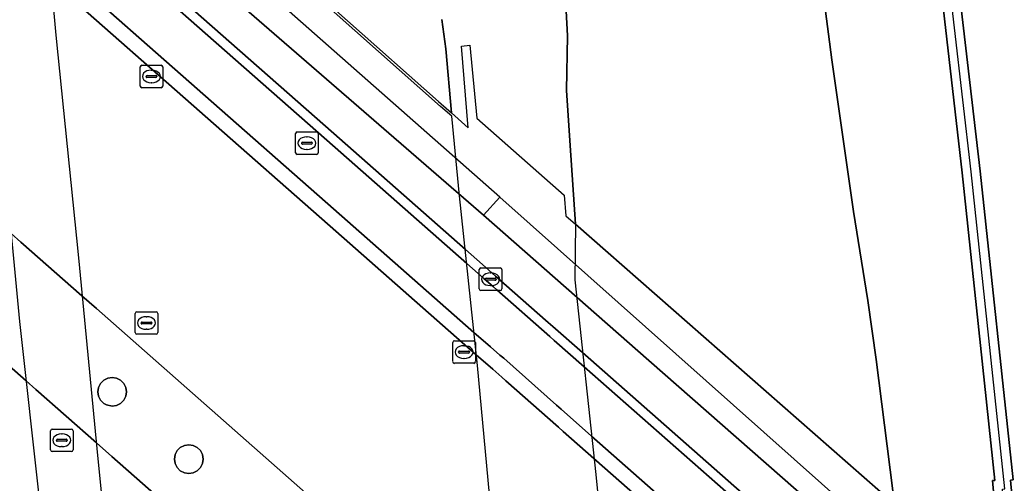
# Model space of a CAD drawing. Extents: x 157692 to 159674, y 381452 to 383291.
# Drawn here: x 157797.91 to 157841.95, y 382319.59 to 382340.17 of the extents above; entities that cross this region are included whole.
import ezdxf

# ---------------------------------------------------------------- set-up
doc = ezdxf.new("R2010")
doc.units = 0
for name, color, linetype in [('IMGEO_Berm_groen', 7, 'Continuous'), ('IMGEO_Fietspad_gesloten', 7, 'Continuous'), ('IMGEO_Kolk', 7, 'Continuous'), ('IMGEO_Muur', 7, 'Continuous'), ('IMGEO_Pijler', 7, 'Continuous'), ('IMGEO_Rijbaan_autosnelweg', 7, 'Continuous'), ('IMGEO_Rijbaan_autoweg', 7, 'Continuous'), ('IMGEO_Rijbaan_regionaal_gesloten', 7, 'Continuous'), ('IMGEO_Rioolput', 7, 'Continuous'), ('IMGEO_Verkeerseiland_open', 7, 'Continuous'), ('IMGEO_Voetpad_open', 7, 'Continuous')]:
    doc.layers.add(name, color=color, linetype=linetype)

msp = doc.modelspace()

# ---------------------------------------------------------------- linework, layer by layer
at = {"layer": 'IMGEO_Berm_groen'}
for points in [[(157838.661, 382349.46), (157840.532, 382333.449), (157841.993, 382319.744), (157841.882, 382319.724), (157842.64, 382311.435), (157838.747, 382314.899), (157819.207, 382332.287), (157818.493, 382331.49), (157825.829, 382325.043), (157843.989, 382309.082)], [(157832.889, 382346.607), (157833.943, 382338.394), (157834.904, 382331.655), (157835.545, 382327.698), (157835.913, 382325.09), (157836.654, 382319.258), (157838.905, 382317.523), (157838.974, 382315.699), (157841.661, 382313.35), (157841.079, 382319.707), (157841.18, 382319.713), (157839.736, 382333.375), (157837.894, 382349.385)], [(157816.637, 382340.183), (157816.813, 382338.873), (157817.064, 382336.031), (157817.807, 382335.371), (157817.512, 382339.005), (157817.885, 382339.049), (157818.197, 382335.799), (157822.06, 382332.378), (157822.136, 382331.469), (157822.569, 382331.089), (157822.33, 382334.59), (157822.171, 382337.036), (157822.215, 382339.45), (157822.051, 382342.528)]]:
    msp.add_lwpolyline(points, dxfattribs=at)
at = {"layer": 'IMGEO_Fietspad_gesloten'}
msp.add_lwpolyline([(157799.724, 382342.448), (157811.836, 382331.773), (157818.063, 382326.284), (157818.799, 382325.649), (157819.213, 382325.27), (157819.382, 382325.135), (157821.72, 382323.06), (157821.929, 382322.877), (157823.281, 382321.684), (157837.692, 382308.983), (157839.434, 382307.448), (157853.76, 382294.784), (157855.215, 382296.457), (157839.154, 382310.48), (157837.373, 382312.05), (157822.949, 382324.763), (157821.624, 382325.932), (157821.424, 382326.108), (157819.083, 382328.171), (157818.928, 382328.308), (157818.501, 382328.684), (157817.749, 382329.347), (157811.531, 382334.828), (157798.889, 382345.971)], dxfattribs=at)
at = {"layer": 'IMGEO_Kolk'}
for p, q in [((157803.25, 382337.227), (157803.25, 382338.079)), ((157803.325, 382338.153), (157804.177, 382338.153)), ((157804.251, 382338.079), (157804.251, 382337.227)), ((157803.509, 382337.647), (157803.509, 382337.659)), ((157803.947, 382337.61), (157803.549, 382337.61)), ((157803.552, 382337.696), (157803.95, 382337.696)), ((157803.738, 382337.933), (157803.763, 382337.933)), ((157803.993, 382337.659), (157803.993, 382337.647)), ((157804.177, 382337.153), (157803.325, 382337.153)), ((157803.761, 382337.373), (157803.736, 382337.373)), ((157818.3, 382328.221), (157818.3, 382329.073)), ((157818.375, 382329.147), (157819.227, 382329.147)), ((157818.788, 382328.927), (157818.813, 382328.927)), ((157819.301, 382329.073), (157819.301, 382328.221)), ((157818.559, 382328.641), (157818.559, 382328.653)), ((157818.997, 382328.604), (157818.599, 382328.604)), ((157818.602, 382328.69), (157819, 382328.69)), ((157818.811, 382328.367), (157818.786, 382328.367)), ((157819.043, 382328.653), (157819.043, 382328.641)), ((157819.227, 382328.147), (157818.375, 382328.147)), ((157817.124, 382324.987), (157817.124, 382325.839)), ((157817.199, 382325.913), (157818.051, 382325.913)), ((157817.612, 382325.693), (157817.637, 382325.693)), ((157818.125, 382325.839), (157818.125, 382324.987)), ((157817.383, 382325.407), (157817.383, 382325.419)), ((157817.821, 382325.37), (157817.423, 382325.37)), ((157817.426, 382325.456), (157817.824, 382325.456)), ((157817.867, 382325.419), (157817.867, 382325.407)), ((157818.051, 382324.913), (157817.199, 382324.913)), ((157817.635, 382325.133), (157817.61, 382325.133))]:
    msp.add_line(p, q, dxfattribs=at)
for points in [[(157803.25, 382337.227), (157803.25, 382338.079)], [(157803.325, 382338.153), (157804.177, 382338.153)], [(157804.251, 382338.079), (157804.251, 382337.227)], [(157804.177, 382337.153), (157803.325, 382337.153)], [(157818.3, 382328.221), (157818.3, 382329.073)], [(157818.375, 382329.147), (157819.227, 382329.147)], [(157819.301, 382329.073), (157819.301, 382328.221)], [(157819.227, 382328.147), (157818.375, 382328.147)], [(157817.124, 382324.987), (157817.124, 382325.839)], [(157817.199, 382325.913), (157818.051, 382325.913)], [(157818.125, 382325.839), (157818.125, 382324.987)], [(157818.051, 382324.913), (157817.199, 382324.913)]]:
    msp.add_lwpolyline(points, dxfattribs=at)
for centre, radius, start, end in [((157803.327, 382338.077), 0.0765, 91.552, 178.448), ((157803.327, 382338.077), 0.0765, 91.552, 178.448), ((157804.175, 382338.077), 0.0765, 1.552, 88.448), ((157804.175, 382338.077), 0.0765, 1.552, 88.448), ((157803.549, 382337.656), 0.0403, 85.8775, 175.7526), ((157803.546, 382337.646), 0.0366, 178.938, 274.7102), ((157803.95, 382337.653), 0.043, 264.8664, 352.4533), ((157803.954, 382337.658), 0.0386, 1.7309, 96.639), ((157803.327, 382337.229), 0.0765, 181.552, 268.448), ((157803.327, 382337.229), 0.0765, 181.552, 268.448), ((157804.175, 382337.229), 0.0765, 271.552, 358.448), ((157804.175, 382337.229), 0.0765, 271.552, 358.448), ((157818.377, 382329.071), 0.0765, 91.552, 178.448), ((157818.377, 382329.071), 0.0765, 91.552, 178.448), ((157819.225, 382329.071), 0.0765, 1.552, 88.448), ((157819.225, 382329.071), 0.0765, 1.552, 88.448), ((157818.599, 382328.65), 0.0403, 85.8775, 175.7526), ((157818.596, 382328.64), 0.0366, 178.938, 274.7102), ((157819, 382328.647), 0.043, 264.8664, 352.4533), ((157819.004, 382328.652), 0.0386, 1.7309, 96.639), ((157818.377, 382328.223), 0.0765, 181.552, 268.448), ((157818.377, 382328.223), 0.0765, 181.552, 268.448), ((157819.225, 382328.223), 0.0765, 271.552, 358.448), ((157819.225, 382328.223), 0.0765, 271.552, 358.448), ((157817.201, 382325.837), 0.0765, 91.552, 178.448), ((157817.201, 382325.837), 0.0765, 91.552, 178.448), ((157818.049, 382325.837), 0.0765, 1.552, 88.448), ((157818.049, 382325.837), 0.0765, 1.552, 88.448), ((157817.423, 382325.416), 0.0403, 85.8775, 175.7526), ((157817.42, 382325.406), 0.0366, 178.938, 274.7102), ((157817.824, 382325.413), 0.043, 264.8664, 352.4533), ((157817.828, 382325.418), 0.0386, 1.7309, 96.639), ((157817.201, 382324.989), 0.0765, 181.552, 268.448), ((157817.201, 382324.989), 0.0765, 181.552, 268.448), ((157818.049, 382324.989), 0.0765, 271.552, 358.448), ((157818.049, 382324.989), 0.0765, 271.552, 358.448)]:
    msp.add_arc(centre, radius, start, end, dxfattribs=at)
for centre, major_axis, ratio, start_param, end_param in [((157803.737, 382337.653), (-0.387, 0.002), 0.722429, 4.712389, 7.853982), ((157803.762, 382337.653), (-0.39, 0.002), 0.717154, 1.570796, 4.712389), ((157818.787, 382328.647), (-0.387, 0.002), 0.722429, 4.712389, 7.853982), ((157818.812, 382328.647), (-0.39, 0.002), 0.717154, 1.570796, 4.712389), ((157817.611, 382325.413), (-0.387, 0.002), 0.722429, 4.712389, 7.853982), ((157817.636, 382325.413), (-0.39, 0.002), 0.717154, 1.570796, 4.712389)]:
    msp.add_ellipse(centre, major_axis=major_axis, ratio=ratio, start_param=start_param, end_param=end_param, dxfattribs=at)
at = {"layer": 'IMGEO_Muur'}
for points in [[(157838.743, 382315.364), (157842.151, 382312.392), (157841.516, 382319.33), (157841.622, 382319.335), (157840.133, 382333.419), (157838.278, 382349.415), (157837.362, 382357.464), (157834.525, 382381.39), (157831.617, 382405.262), (157829.489, 382421.259), (157827.322, 382437.169), (157826.174, 382445.17)], [(157837.894, 382349.385), (157839.736, 382333.375), (157841.18, 382319.713), (157841.079, 382319.707), (157841.661, 382313.35), (157838.974, 382315.699), (157838.636, 382315.988), (157838.747, 382314.899), (157842.64, 382311.435), (157841.882, 382319.724), (157841.993, 382319.744), (157840.532, 382333.449), (157838.661, 382349.46)], [(157853.76, 382294.784), (157839.434, 382307.448), (157837.692, 382308.983), (157823.281, 382321.684), (157821.929, 382322.877), (157821.72, 382323.06), (157819.382, 382325.135), (157819.213, 382325.27), (157818.799, 382325.649), (157818.063, 382326.284), (157811.836, 382331.773), (157799.724, 382342.448)], [(157799.828, 382341.46), (157811.934, 382330.789), (157818.164, 382325.297), (157818.897, 382324.651), (157819.305, 382324.292), (157819.48, 382324.138), (157821.816, 382322.079), (157822.027, 382321.892), (157823.388, 382320.693), (157837.794, 382307.995), (157839.524, 382306.471), (157858.371, 382289.834)]]:
    msp.add_lwpolyline(points, dxfattribs=at)
at = {"layer": 'IMGEO_Pijler'}
for points in [[(157802.612, 382323.845), (157802.522, 382324.024), (157802.38, 382324.165), (157802.202, 382324.256), (157802.004, 382324.287), (157801.806, 382324.256), (157801.636, 382324.17), (157801.486, 382324.024), (157801.395, 382323.845), (157801.364, 382323.647), (157801.395, 382323.45), (157801.486, 382323.271), (157801.628, 382323.13), (157801.752, 382323.066), (157802.004, 382323.007), (157802.202, 382323.039), (157802.38, 382323.13), (157802.522, 382323.271), (157802.612, 382323.45), (157802.644, 382323.647)], [(157806.014, 382320.858), (157805.923, 382321.037), (157805.782, 382321.178), (157805.603, 382321.269), (157805.406, 382321.3), (157805.208, 382321.269), (157805.029, 382321.178), (157804.888, 382321.037), (157804.797, 382320.858), (157804.766, 382320.66), (157804.797, 382320.463), (157804.888, 382320.284), (157805.029, 382320.143), (157805.208, 382320.052), (157805.406, 382320.02), (157805.603, 382320.052), (157805.782, 382320.143), (157805.923, 382320.284), (157806.014, 382320.463), (157806.046, 382320.66)]]:
    msp.add_lwpolyline(points, close=True, dxfattribs=at)
at = {"layer": 'IMGEO_Rijbaan_autosnelweg'}
for points in [[(157776.265, 382371.904), (157777.22, 382361.912), (157778.682, 382346.829), (157779.078, 382342.63), (157779.939, 382333.99), (157781.049, 382322.564), (157781.676, 382316.039), (157794.333, 382304.938), (157800.78, 382299.284), (157800.256, 382304.162), (157799.503, 382311.846), (157798.791, 382318.756), (157797.905, 382326.777), (157797.215, 382334.091), (157796.63, 382339.975), (157796.059, 382345.845), (157795.075, 382355.289), (157788.817, 382360.817)], [(157804.384, 382347.155), (157798.266, 382352.586), (157798.745, 382347.763), (157799.501, 382339.491), (157800.515, 382329.596), (157801.363, 382320.668), (157802.351, 382310.987), (157803.193, 382302.447), (157803.665, 382296.776), (157809.882, 382291.297), (157822.161, 382280.476), (157822.504, 382280.173), (157822.049, 382285.33), (157821.166, 382294.371), (157820.223, 382303.738), (157819.17, 382314.636), (157818.213, 382324.821), (157817.425, 382332.345), (157817.08, 382335.883), (157816.582, 382336.325)]]:
    msp.add_lwpolyline(points, close=True, dxfattribs=at)
msp.add_lwpolyline([(157804.37, 382347.301), (157816.494, 382336.537), (157816.946, 382336.136), (157817.064, 382336.031), (157816.813, 382338.873), (157816.637, 382340.183)], dxfattribs=at)
at = {"layer": 'IMGEO_Rijbaan_autoweg'}
msp.add_lwpolyline([(157822.051, 382342.528), (157822.215, 382339.45), (157822.171, 382337.036), (157822.33, 382334.59), (157822.569, 382331.089), (157836.233, 382319.102), (157836.596, 382318.784), (157836.654, 382319.258), (157835.913, 382325.09), (157835.545, 382327.698), (157834.904, 382331.655), (157833.943, 382338.394), (157832.889, 382346.607)], dxfattribs=at)
msp.add_lwpolyline([(157836.596, 382318.784), (157822.569, 382331.089), (157822.533, 382328.623), (157823.466, 382319.973), (157824.342, 382311.061), (157825.391, 382301.053), (157826.317, 382291.469), (157827.29, 382281.257), (157827.776, 382275.353), (157828.09, 382275.075), (157841.61, 382263.117), (157842.242, 382262.558), (157841.835, 382267.504), (157840.89, 382278.005), (157839.818, 382287.897), (157839.157, 382294.121), (157838.711, 382297.931), (157838.252, 382303.591), (157837.786, 382307.759), (157837.136, 382314.328)], close=True, dxfattribs=at)
at = {"layer": 'IMGEO_Rijbaan_regionaal_gesloten'}
for points in [[(157820.918, 382304.086), (157820.147, 382304.766), (157813.984, 382310.2), (157801.992, 382320.773), (157801.306, 382321.377), (157798.618, 382323.747), (157798.181, 382324.133), (157785.189, 382335.588), (157779.28, 382340.797), (157778.325, 382341.639), (157777.486, 382342.379), (157777.442, 382342.418), (157777.36, 382342.49), (157777.016, 382342.794), (157775.083, 382344.498), (157773.9, 382345.541), (157759.086, 382358.601), (157757.626, 382359.889), (157756.643, 382360.756), (157753.919, 382363.157)], [(157784.12, 382342.49), (157797.518, 382330.68), (157797.954, 382330.295), (157800.655, 382327.914), (157801.304, 382327.342), (157813.333, 382316.739), (157819.518, 382311.286), (157820.276, 382310.618), (157820.615, 382310.319), (157820.859, 382310.105), (157823.181, 382308.057), (157823.43, 382307.838), (157824.826, 382306.607), (157839.142, 382293.988), (157840.809, 382292.518), (157848.406, 382285.822)], [(157869.11, 382290.281), (157864.101, 382291.808), (157863.56, 382292.01), (157862.498, 382289.938), (157861.689, 382288.989), (157861.144, 382288.714), (157860.459, 382288.623), (157859.864, 382288.713), (157859.176, 382289.123), (157859.014, 382289.27), (157858.371, 382289.834), (157839.524, 382306.471), (157837.794, 382307.995), (157823.388, 382320.693), (157822.027, 382321.892), (157821.816, 382322.079), (157819.48, 382324.138), (157819.305, 382324.292), (157818.897, 382324.651), (157818.164, 382325.297), (157811.934, 382330.789), (157799.828, 382341.46)]]:
    msp.add_lwpolyline(points, dxfattribs=at)
at = {"layer": 'IMGEO_Rioolput'}
for p, q in [((157810.147, 382334.265), (157810.147, 382335.117)), ((157810.222, 382335.191), (157811.074, 382335.191)), ((157810.635, 382334.971), (157810.66, 382334.971)), ((157811.148, 382335.117), (157811.148, 382334.265)), ((157810.406, 382334.685), (157810.406, 382334.697)), ((157810.844, 382334.648), (157810.446, 382334.648)), ((157810.449, 382334.734), (157810.847, 382334.734)), ((157810.89, 382334.697), (157810.89, 382334.685)), ((157811.074, 382334.191), (157810.222, 382334.191)), ((157810.658, 382334.411), (157810.633, 382334.411)), ((157803.027, 382326.278), (157803.027, 382327.13)), ((157803.102, 382327.204), (157803.954, 382327.204)), ((157803.515, 382326.984), (157803.54, 382326.984)), ((157804.028, 382327.13), (157804.028, 382326.278)), ((157803.286, 382326.698), (157803.286, 382326.71)), ((157803.724, 382326.661), (157803.326, 382326.661)), ((157803.329, 382326.747), (157803.727, 382326.747)), ((157803.77, 382326.71), (157803.77, 382326.698)), ((157803.954, 382326.204), (157803.102, 382326.204)), ((157803.538, 382326.424), (157803.513, 382326.424)), ((157799.269, 382321.07), (157799.269, 382321.922)), ((157799.344, 382321.996), (157800.196, 382321.996)), ((157799.757, 382321.776), (157799.782, 382321.776)), ((157800.27, 382321.922), (157800.27, 382321.07)), ((157799.528, 382321.49), (157799.528, 382321.502)), ((157799.966, 382321.453), (157799.568, 382321.453)), ((157799.571, 382321.539), (157799.969, 382321.539)), ((157800.012, 382321.502), (157800.012, 382321.49)), ((157800.196, 382320.996), (157799.344, 382320.996)), ((157799.78, 382321.216), (157799.755, 382321.216))]:
    msp.add_line(p, q, dxfattribs=at)
for points in [[(157810.147, 382334.265), (157810.147, 382335.117)], [(157810.222, 382335.191), (157811.074, 382335.191)], [(157811.148, 382335.117), (157811.148, 382334.265)], [(157811.074, 382334.191), (157810.222, 382334.191)], [(157803.027, 382326.278), (157803.027, 382327.13)], [(157803.102, 382327.204), (157803.954, 382327.204)], [(157804.028, 382327.13), (157804.028, 382326.278)], [(157803.954, 382326.204), (157803.102, 382326.204)], [(157799.269, 382321.07), (157799.269, 382321.922)], [(157799.344, 382321.996), (157800.196, 382321.996)], [(157800.27, 382321.922), (157800.27, 382321.07)], [(157800.196, 382320.996), (157799.344, 382320.996)]]:
    msp.add_lwpolyline(points, dxfattribs=at)
for centre, radius, start, end in [((157810.224, 382335.115), 0.0765, 91.552, 178.448), ((157810.224, 382335.115), 0.0765, 91.552, 178.448), ((157811.072, 382335.115), 0.0765, 1.552, 88.448), ((157811.072, 382335.115), 0.0765, 1.552, 88.448), ((157810.446, 382334.694), 0.0403, 85.8775, 175.7526), ((157810.443, 382334.684), 0.0366, 178.938, 274.7102), ((157810.847, 382334.691), 0.043, 264.8664, 352.4533), ((157810.851, 382334.696), 0.0386, 1.7309, 96.639), ((157810.224, 382334.267), 0.0765, 181.552, 268.448), ((157810.224, 382334.267), 0.0765, 181.552, 268.448), ((157811.072, 382334.267), 0.0765, 271.552, 358.448), ((157811.072, 382334.267), 0.0765, 271.552, 358.448), ((157803.104, 382327.128), 0.0765, 91.552, 178.448), ((157803.104, 382327.128), 0.0765, 91.552, 178.448), ((157803.952, 382327.128), 0.0765, 1.552, 88.448), ((157803.952, 382327.128), 0.0765, 1.552, 88.448), ((157803.326, 382326.707), 0.0403, 85.8775, 175.7526), ((157803.323, 382326.697), 0.0366, 178.938, 274.7102), ((157803.727, 382326.704), 0.043, 264.8664, 352.4533), ((157803.731, 382326.709), 0.0386, 1.7309, 96.639), ((157803.104, 382326.28), 0.0765, 181.552, 268.448), ((157803.104, 382326.28), 0.0765, 181.552, 268.448), ((157803.952, 382326.28), 0.0765, 271.552, 358.448), ((157803.952, 382326.28), 0.0765, 271.552, 358.448), ((157799.346, 382321.92), 0.0765, 91.552, 178.448), ((157799.346, 382321.92), 0.0765, 91.552, 178.448), ((157800.194, 382321.92), 0.0765, 1.552, 88.448), ((157800.194, 382321.92), 0.0765, 1.552, 88.448), ((157799.568, 382321.499), 0.0403, 85.8775, 175.7526), ((157799.565, 382321.489), 0.0366, 178.938, 274.7102), ((157799.969, 382321.496), 0.043, 264.8664, 352.4533), ((157799.973, 382321.501), 0.0386, 1.7309, 96.639), ((157799.346, 382321.072), 0.0765, 181.552, 268.448), ((157799.346, 382321.072), 0.0765, 181.552, 268.448), ((157800.194, 382321.072), 0.0765, 271.552, 358.448), ((157800.194, 382321.072), 0.0765, 271.552, 358.448)]:
    msp.add_arc(centre, radius, start, end, dxfattribs=at)
for centre, major_axis, ratio, start_param, end_param in [((157810.634, 382334.691), (-0.387, 0.002), 0.722429, 4.712389, 7.853982), ((157810.659, 382334.691), (-0.39, 0.002), 0.717154, 1.570796, 4.712389), ((157803.514, 382326.704), (-0.387, 0.002), 0.722429, 4.712389, 7.853982), ((157803.539, 382326.704), (-0.39, 0.002), 0.717154, 1.570796, 4.712389), ((157799.756, 382321.496), (-0.387, 0.002), 0.722429, 4.712389, 7.853982), ((157799.781, 382321.496), (-0.39, 0.002), 0.717154, 1.570796, 4.712389)]:
    msp.add_ellipse(centre, major_axis=major_axis, ratio=ratio, start_param=start_param, end_param=end_param, dxfattribs=at)
at = {"layer": 'IMGEO_Verkeerseiland_open'}
for points in [[(157755.288, 382388.649), (157754.082, 382387.315), (157818.493, 382331.49), (157819.207, 382332.287), (157773.198, 382372.874), (157772.121, 382373.825)], [(157802.522, 382323.271), (157802.38, 382323.13), (157802.202, 382323.039), (157802.004, 382323.007), (157801.752, 382323.066), (157801.628, 382323.13), (157801.486, 382323.271), (157801.395, 382323.45), (157801.364, 382323.647), (157801.395, 382323.845), (157801.486, 382324.024), (157801.636, 382324.17), (157801.806, 382324.256), (157802.004, 382324.287), (157802.202, 382324.256), (157802.38, 382324.165), (157802.522, 382324.024), (157802.612, 382323.845), (157802.644, 382323.647), (157802.612, 382323.45)], [(157805.782, 382320.143), (157805.603, 382320.052), (157805.406, 382320.02), (157805.208, 382320.052), (157805.029, 382320.143), (157804.888, 382320.284), (157804.797, 382320.463), (157804.766, 382320.66), (157804.797, 382320.858), (157804.888, 382321.037), (157805.029, 382321.178), (157805.208, 382321.269), (157805.406, 382321.3), (157805.603, 382321.269), (157805.782, 382321.178), (157805.923, 382321.037), (157806.014, 382320.858), (157806.046, 382320.66), (157806.014, 382320.463), (157805.923, 382320.284)]]:
    msp.add_lwpolyline(points, close=True, dxfattribs=at)
for points in [[(157854.584, 382297.471), (157839.097, 382311.101), (157837.308, 382312.678), (157822.882, 382325.389), (157821.562, 382326.552), (157821.363, 382326.727), (157819.022, 382328.791), (157818.87, 382328.924), (157818.44, 382329.303), (157817.685, 382329.968), (157811.469, 382335.446), (157798.832, 382346.582)], [(157798.889, 382345.971), (157811.531, 382334.828), (157817.749, 382329.347), (157818.501, 382328.684), (157818.928, 382328.308), (157819.083, 382328.171), (157821.424, 382326.108), (157821.624, 382325.932), (157822.949, 382324.763), (157837.373, 382312.05), (157839.154, 382310.48), (157855.215, 382296.457)], [(157824.826, 382306.607), (157823.43, 382307.838), (157823.181, 382308.057), (157820.859, 382310.105), (157820.615, 382310.319), (157820.276, 382310.618), (157819.518, 382311.286), (157813.333, 382316.739), (157801.304, 382327.342), (157800.655, 382327.914), (157797.954, 382330.295), (157797.518, 382330.68), (157784.12, 382342.49)], [(157779.28, 382340.797), (157785.189, 382335.588), (157798.181, 382324.133), (157798.618, 382323.747), (157801.306, 382321.377), (157801.992, 382320.773), (157813.984, 382310.2), (157820.147, 382304.766), (157820.918, 382304.086), (157821.225, 382303.816), (157821.501, 382303.573), (157823.817, 382301.531), (157824.083, 382301.296), (157825.484, 382300.061), (157839.865, 382287.382), (157841.408, 382286.021), (157842.919, 382284.688)]]:
    msp.add_lwpolyline(points, dxfattribs=at)
at = {"layer": 'IMGEO_Voetpad_open'}
msp.add_lwpolyline([(157798.832, 382346.582), (157811.469, 382335.446), (157817.685, 382329.968), (157818.44, 382329.303), (157818.87, 382328.924), (157819.022, 382328.791), (157821.363, 382326.727), (157821.562, 382326.552), (157822.882, 382325.389), (157837.308, 382312.678), (157839.097, 382311.101), (157854.584, 382297.471), (157855.662, 382298.611), (157852.779, 382301.196), (157850.924, 382302.861), (157843.989, 382309.082), (157825.829, 382325.043), (157818.493, 382331.49), (157754.082, 382387.315)], dxfattribs=at)

doc.saveas('drawing.dxf')
